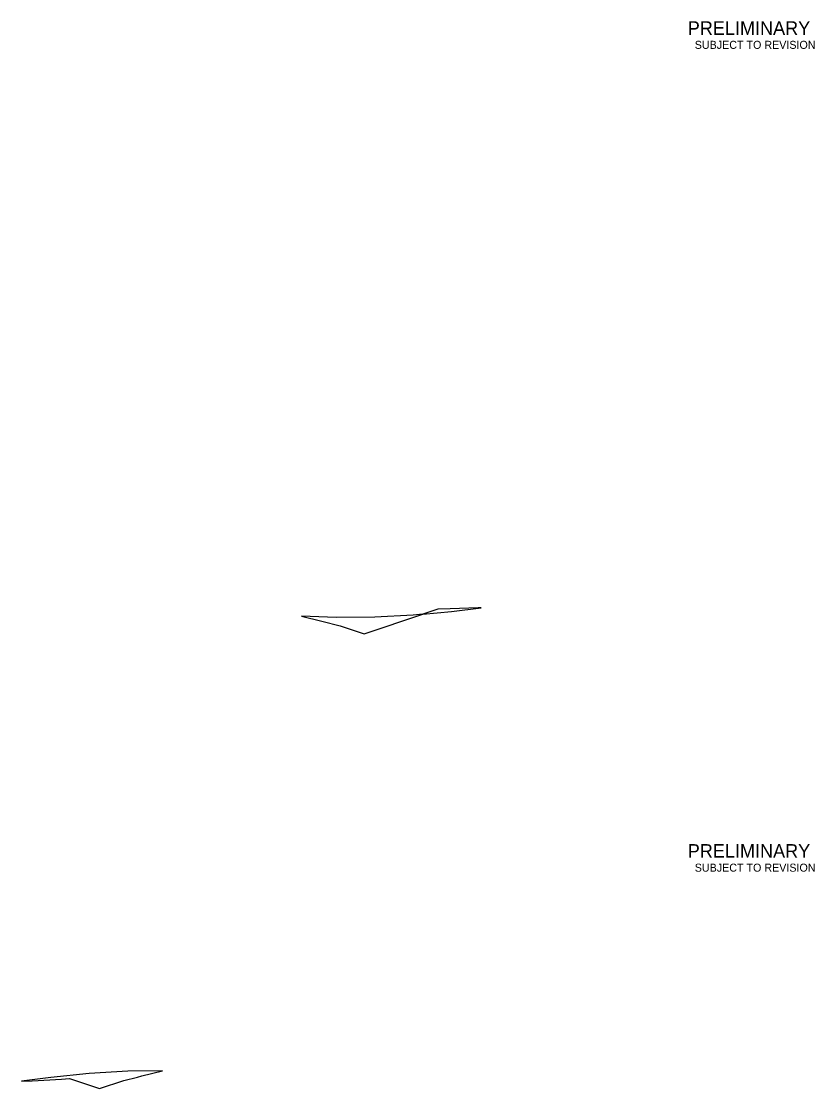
# Model space of a CAD drawing. Extents: x 1376273 to 1384221, y 378927 to 384592.
# Drawn here: x 1381669.9 to 1381875.5, y 381521.1 to 381797.8 of the extents above; entities that cross this region are included whole.
import ezdxf

# ---------------------------------------------------------------- set-up
doc = ezdxf.new("R2010")
doc.units = 0
doc.layers.add('R_Border Prem', color=7, linetype='Continuous')
doc.layers.add('T_Notes', color=7, linetype='Continuous')

msp = doc.modelspace()

# ---------------------------------------------------------------- linework, layer by layer
at = {"layer": 'T_Notes'}
for p, q in [((1381751.52, 381643.25), (1381742.53, 381643.61)), ((1381761.52, 381643.31), (1381751.52, 381643.25)), ((1381771.51, 381643.83), (1381761.52, 381643.31)), ((1381774, 381644.08), (1381771.51, 381643.83)), ((1381777.87, 381645.37), (1381774, 381644.08)), ((1381774, 381644.08), (1381781.45, 381644.81)), ((1381781.45, 381644.81), (1381789.13, 381645.78)), ((1381687.54, 381525.03), (1381677.6, 381524)), ((1381697.53, 381525.6), (1381687.54, 381525.03)), ((1381706.53, 381525.7), (1381697.53, 381525.6)), ((1381677.6, 381524), (1381669.95, 381523.03))]:
    msp.add_line(p, q, dxfattribs=at)
for points in [[(1381742.53, 381643.61), (1381747.82, 381642.29), (1381752.53, 381641.11), (1381758.82, 381639.02), (1381774, 381644.08)], [(1381789.13, 381645.78), (1381788.36, 381645.77), (1381781.12, 381645.49), (1381777.87, 381645.37)], [(1381682.39, 381523.67), (1381690.16, 381521.08), (1381696.53, 381523.2), (1381700.06, 381524.08), (1381701.19, 381524.37), (1381706.53, 381525.7)], [(1381669.95, 381523.03), (1381672.74, 381523.12), (1381680.37, 381523.56), (1381682.39, 381523.67)]]:
    msp.add_lwpolyline(points, dxfattribs=at)

# ---------------------------------------------------------------- texts
at = {"layer": 'R_Border Prem'}
for s, height, p in [('PRELIMINARY', 3.5, (1381842.66, 381794.31)), ('DWB', 0.01, (1381843.4, 381796.16)), ('SUBJECT TO REVISION', 2.0751, (1381844.47, 381790.68)), ('PRELIMINARY', 3.5, (1381842.66, 381580.97)), ('DWB', 0.01, (1381843.4, 381582.82)), ('SUBJECT TO REVISION', 2.0751, (1381844.47, 381577.34))]:
    msp.add_text(s, height=height, rotation=360, dxfattribs=at).set_placement(p)

doc.saveas('drawing.dxf')
